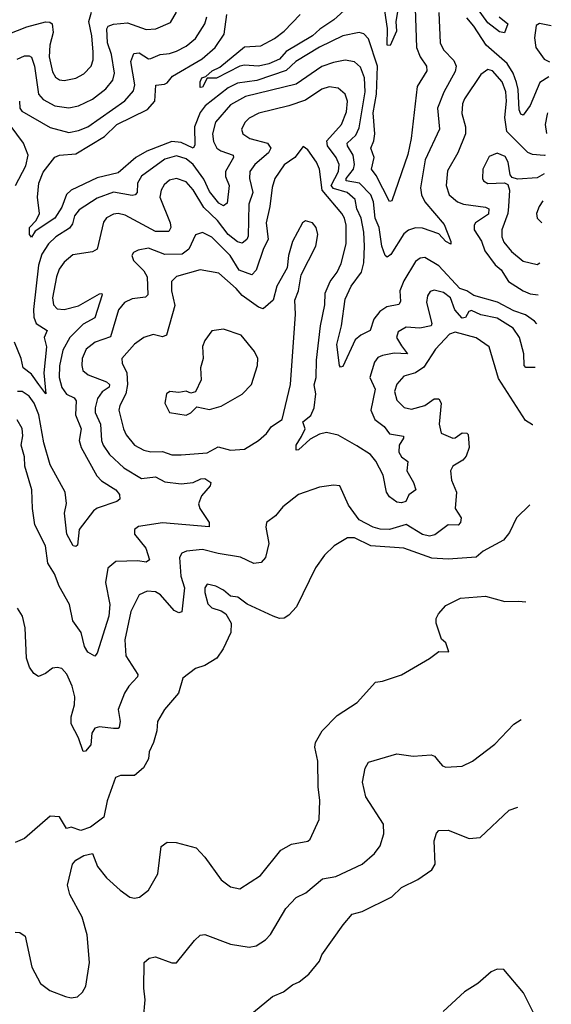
# Model space of a CAD drawing. Extents: x 1552294 to 1694791, y 811929 to 917222.
# Tile 589 of 643: x 1691574 to 1693846, y 883966 to 888173. Entities that reach past the tile are written whole.
import ezdxf

# ---------------------------------------------------------------- set-up
doc = ezdxf.new("R2010")
doc.units = 0

msp = doc.modelspace()

# ---------------------------------------------------------------- linework, layer by layer
at = {"layer": '0CON10XD'}
for points in [[(1693262.3, 888265), (1693269.1, 888055), (1693285.3, 888015), (1693311.8, 887975), (1693314.5, 887955), (1693272.1, 887887.9), (1693247.6, 887665), (1693232.1, 887597.9), (1693165, 887398.8), (1693155, 887396.7), (1693097.9, 887507.9), (1693077.9, 887535), (1693088.8, 887585), (1693075.3, 887625), (1693087.7, 887655), (1693091.5, 887685), (1693084.9, 887774.9), (1693098.5, 887855), (1693102.5, 887975), (1693065, 888091.5), (1693045, 888113.6), (1693025, 888118.8), (1692955, 888104.8), (1692855, 888056.3), (1692754.9, 887995.1), (1692713.3, 887956.6), (1692587, 887913), (1692505, 887902.1), (1692465, 887882.2), (1692366.7, 887805), (1692345, 887776.6), (1692321.5, 887715), (1692322.2, 887637.8), (1692315.6, 887624.4), (1692265, 887649), (1692225, 887653), (1692118, 887612), (1692070.3, 887585), (1691995, 887518.4), (1691905, 887497.9), (1691795, 887445.5), (1691775, 887426.2), (1691755, 887371.8), (1691725, 887325.2), (1691641, 887269), (1691625, 887243.8), (1691616.9, 887255), (1691616.2, 887285), (1691645, 887315.6), (1691659.2, 887345), (1691650, 887415), (1691656.1, 887475), (1691675, 887522.2), (1691725, 887585.7), (1691745, 887594.4), (1691815, 887600.7), (1691936.1, 887673.9), (1691990, 887725), (1692120.2, 887789.8), (1692151.9, 887825), (1692156.4, 887893.6), (1692192.6, 887897.4), (1692205, 887903.3), (1692227.7, 887932.3), (1692353.9, 888006.1), (1692409.1, 888055), (1692448, 888112), (1692459, 888195)], [(1692974.4, 888225.6), (1692916.8, 888173.2), (1692856.9, 888133.1), (1692825, 888103.8), (1692712.4, 888037.6), (1692683.9, 888005), (1692638.2, 887985), (1692595.4, 887975.4), (1692535, 887979.5), (1692515, 887974.6), (1692415, 887924), (1692375, 887924), (1692355.6, 887885), (1692345, 887883.3), (1692345, 887907.5), (1692352.2, 887925), (1692369.5, 887930.5), (1692397.3, 887955), (1692429.2, 887970.8), (1692535, 888057.5), (1692605, 888062.3), (1692662.5, 888092.5), (1692705, 888124.6), (1692772.4, 888195)], [(1693189.4, 888215), (1693181.7, 888165), (1693183.8, 888125), (1693156.5, 888063.5), (1693145, 888064.2), (1693145.8, 888135.8), (1693129.7, 888239.7)], [(1693622.4, 888185), (1693660.3, 888155), (1693645, 888117.5), (1693625, 888121.6), (1693575, 888160.6), (1693505, 888256.5)], [(1691483.8, 888096.2), (1691605, 888142.6), (1691685, 888164.2), (1691702.9, 888162.9), (1691712.7, 888155), (1691718.1, 888118.1), (1691703.5, 888065), (1691699.8, 888015), (1691715, 887950.8), (1691727.6, 887927.6), (1691745, 887916.1), (1691764.1, 887914.1), (1691815, 887923.4), (1691848.1, 887941.9), (1691879.2, 887975), (1691887.7, 888002.3), (1691888, 888035), (1691882.6, 888105), (1691869.4, 888165), (1691880.6, 888205)], [(1693365.3, 888204.7), (1693370.5, 888075), (1693385.2, 888045.2), (1693429.3, 887999.3), (1693438.8, 887975), (1693435, 887952.2), (1693386.9, 887863.1), (1693359.7, 887795), (1693368.2, 887705), (1693306.2, 887575), (1693286.2, 887455), (1693290.5, 887425), (1693305.2, 887395), (1693387.5, 887297.5), (1693417.1, 887225), (1693416.1, 887213.9), (1693395, 887225.7), (1693365, 887258.9), (1693295, 887283.2), (1693265, 887284.2), (1693235.6, 887274.4), (1693215, 887258.7), (1693160, 887170), (1693145, 887158.6), (1693136.1, 887166.1), (1693122.3, 887205), (1693110.2, 887285), (1693093.4, 887325), (1693086.5, 887395), (1693074.5, 887425), (1693026.8, 887475), (1692969.7, 887485), (1692969.8, 887495), (1693000.4, 887535), (1693005.2, 887555.2), (1692999, 887595), (1692975.6, 887634.4), (1692974.2, 887645.8), (1693010.8, 887679.2), (1693025, 887711.4), (1693049.9, 887865), (1693047.6, 887925), (1693030.7, 887970.7), (1693005, 887992.7), (1692965, 888000), (1692915, 887991.1), (1692865, 887973.9), (1692755, 887898.4), (1692539.4, 887845), (1692475, 887810), (1692411.6, 887735), (1692398, 887685), (1692402.3, 887652.3), (1692416.7, 887625), (1692433.4, 887613.4), (1692487.1, 887595), (1692487.3, 887585), (1692454.3, 887525), (1692453.7, 887503.7), (1692468.8, 887465), (1692460.4, 887389.6), (1692445, 887377.8), (1692425, 887389.1), (1692385, 887439.6), (1692361.8, 887491.8), (1692315.5, 887555), (1692285, 887578.6), (1692245, 887591.3), (1692195, 887577.7), (1692095.3, 887505), (1692078.1, 887475), (1692075.7, 887435), (1692068.5, 887425), (1692055, 887421.6), (1691975, 887435.7), (1691905, 887411.1), (1691828.7, 887361.3), (1691808.3, 887335), (1691799.5, 887300.5), (1691787.5, 887282.5), (1691728.2, 887245), (1691698.2, 887215), (1691669.3, 887170.7), (1691655.2, 887125), (1691633.4, 886935), (1691635, 886902), (1691645, 886875.4), (1691691.2, 886845), (1691678.9, 886815), (1691688.3, 886775), (1691677.6, 886665), (1691686.7, 886575), (1691655.7, 886614.3), (1691625, 886658), (1691589.2, 886685), (1691581.3, 886725), (1691552.1, 886795)], [(1691564.3, 888005), (1691595, 888019.5), (1691615, 888019.4), (1691625, 888012.9), (1691637.2, 887975), (1691655, 887854.4), (1691675, 887831.9), (1691725, 887805.3), (1691785, 887796.8), (1691825, 887805.7), (1691885, 887833.5), (1691942.1, 887877.9), (1691972.2, 887915), (1691980.2, 887945), (1691966.8, 888025), (1691949.2, 888075), (1691946.1, 888133.9), (1691952.5, 888145), (1691975, 888154.7), (1692035, 888159.3), (1692115, 888130.9), (1692156.2, 888133.8), (1692218.8, 888161.2), (1692244.6, 888205)], [(1691573.1, 887825), (1691575.3, 887795.2), (1691582.9, 887782.9), (1691705, 887712.2), (1691785, 887691.6), (1691825, 887699.2), (1691865, 887715.8), (1692023.9, 887826.1), (1692060, 887870), (1692066.3, 887895), (1692048.6, 887995), (1692061.7, 888028.3), (1692085, 888031.1), (1692125, 888006.2), (1692135, 888007.1), (1692175, 888025.3), (1692215, 888028.8), (1692245, 888038.6), (1692285, 888060.3), (1692325, 888092.7), (1692366.1, 888156.1), (1692373.3, 888185)], [(1693835.3, 887929.8), (1693796.8, 887905), (1693755, 887806.5), (1693725, 887765.8), (1693715, 887770), (1693708.1, 887788.1), (1693704.3, 887875), (1693697.3, 887905), (1693683.4, 887945), (1693656.8, 887986.8), (1693567.3, 888065), (1693515, 888146.2), (1693485, 888181)], [(1693845.6, 888146.6), (1693795, 888156.7), (1693781.5, 888148.5), (1693773.9, 888096.1), (1693780, 888055), (1693814.6, 888005), (1693838.3, 887993.6)], [(1693819.8, 887594.8), (1693815, 887593), (1693765, 887597.1), (1693745, 887605.2), (1693655.9, 887695.9), (1693646.8, 887755), (1693654.6, 887825.4), (1693651.7, 887865), (1693635, 887907.1), (1693595, 887955.3), (1693575, 887960), (1693545, 887938.5), (1693474.2, 887835), (1693465.6, 887814.4), (1693463, 887773), (1693479.5, 887715), (1693479.2, 887685), (1693446.7, 887605), (1693402.4, 887527.6), (1693396.9, 887465), (1693409.1, 887425), (1693444.4, 887395), (1693470, 887385), (1693565, 887372.2), (1693578.9, 887365), (1693578, 887342), (1693522.3, 887305), (1693515.4, 887295), (1693516.5, 887275), (1693547.2, 887227.2), (1693561.9, 887185), (1693605.5, 887125.5), (1693631.2, 887105), (1693663.1, 887055), (1693725, 887014.2), (1693755, 887001.9), (1693789.9, 886998.3)], [(1693784.2, 886873.3), (1693773.8, 886885), (1693735, 886912.3), (1693685, 886929.7), (1693616.1, 886966.1), (1693515, 886995.3), (1693485.4, 887015.4), (1693455, 887024.8), (1693365, 887121.2), (1693305, 887157.3), (1693285, 887154.5), (1693265, 887139.5), (1693215, 887056.9), (1693199.2, 887015), (1693201.1, 886968.9), (1693194, 886956), (1693143.3, 886946.7), (1693113, 886927), (1693087, 886893), (1693071.8, 886845), (1693031.5, 886825), (1693008, 886805), (1692955, 886692), (1692945, 886688.8), (1692941.4, 886695), (1692930, 886785), (1692949, 886865), (1692965, 886978.8), (1692990.7, 887035), (1693034.8, 887095), (1693044, 887135), (1693047.4, 887205), (1693044.4, 887265), (1693033.3, 887325), (1693014.7, 887364.7), (1693007.8, 887405), (1692974.2, 887434.2), (1692915, 887452), (1692905.8, 887465), (1692937, 887525), (1692939.6, 887555), (1692926.5, 887585), (1692888.8, 887635), (1692887.2, 887655), (1692949.5, 887725), (1692970.3, 887780.3), (1692974.7, 887824.7), (1692965, 887855.6), (1692935, 887881.2), (1692897, 887887), (1692865, 887876), (1692795, 887830), (1692725, 887805.3), (1692596.3, 887773.7), (1692555, 887752.5), (1692537.5, 887735), (1692522.7, 887705), (1692527.8, 887685), (1692557.5, 887665), (1692633.1, 887645), (1692646.8, 887625), (1692637.2, 887605), (1692579.4, 887555), (1692557.4, 887525), (1692556.1, 887495), (1692569.8, 887435), (1692553, 887385), (1692551, 887249), (1692545, 887233.9), (1692525, 887217.8), (1692505, 887223.8), (1692465, 887255.6), (1692420, 887315), (1692360.8, 887370.8), (1692315, 887446), (1692285, 887480.8), (1692244.5, 887494.5), (1692215, 887487.8), (1692191.7, 887468.3), (1692178.7, 887445), (1692173.3, 887415), (1692217.5, 887305), (1692220.4, 887285), (1692212, 887268), (1692155, 887267.7), (1692025, 887338.6), (1691995, 887345.8), (1691975, 887342.8), (1691945, 887326.2), (1691932.3, 887307.7), (1691905, 887192.9), (1691885, 887181.1), (1691801.2, 887168.8), (1691765, 887137.9), (1691742.8, 887107.2), (1691731, 887075), (1691715.2, 886985), (1691718.6, 886955), (1691735, 886937.2), (1691765, 886935.2), (1691825, 886950.2), (1691915, 887001.5), (1691925, 887003.3), (1691927.2, 886997.2), (1691895, 886898.8), (1691845, 886872.3), (1691788.8, 886815), (1691759.1, 886760.9), (1691744.3, 886694.3), (1691743.3, 886645), (1691755, 886601.8), (1691773.8, 886573.8), (1691807.2, 886557.2), (1691815.2, 886545.2), (1691812.7, 886485), (1691836.8, 886425), (1691828.9, 886375), (1691837.2, 886345), (1691904.4, 886224.4), (1691923.5, 886203.5), (1691985.4, 886165), (1692000.6, 886145), (1692002, 886125), (1691990, 886115), (1691905, 886086.1), (1691890, 886075), (1691829.1, 885995), (1691821.5, 885928.5), (1691815, 885921.9), (1691802.4, 885925), (1691775.6, 885975), (1691766.2, 886065), (1691774.7, 886105.3), (1691768.8, 886155), (1691705, 886271.4), (1691677.7, 886365), (1691656.1, 886485), (1691636.6, 886535), (1691615, 886565.2), (1691585, 886585.2), (1691565, 886583.9)], [(1693828.8, 887775), (1693828.6, 887769.1), (1693819.5, 887725), (1693824.4, 887686.6)], [(1691556.5, 887465), (1691601.2, 887548.8), (1691610, 887595), (1691590.7, 887645), (1691533.2, 887723.2)], [(1693776.8, 886686.7), (1693736.9, 886686.9), (1693730, 886695), (1693728.4, 886745), (1693709.6, 886815), (1693682.7, 886855), (1693615, 886897.4), (1693545, 886911.5), (1693505, 886930.9), (1693493.8, 886926.2), (1693479.3, 886900.7), (1693465, 886897.6), (1693433.6, 886933.6), (1693415, 886984.7), (1693385, 887007.1), (1693345, 887018.2), (1693328.8, 887011.2), (1693316.5, 886993.5), (1693311.9, 886965), (1693334.6, 886875), (1693332.2, 886865), (1693284.3, 886855.7), (1693225, 886858.8), (1693190.8, 886839.2), (1693183.6, 886815), (1693205, 886780.3), (1693231.1, 886745), (1693175, 886747.9), (1693125, 886738.4), (1693105, 886729.2), (1693089.7, 886710.3), (1693070.8, 886645), (1693092.7, 886595), (1693074.8, 886505), (1693091.6, 886465), (1693131.4, 886435), (1693155, 886403.1), (1693214.2, 886394.2), (1693214.4, 886385), (1693196.3, 886355), (1693194, 886325), (1693205, 886305.5), (1693233.3, 886285), (1693229.1, 886245), (1693256.9, 886195), (1693266.5, 886165), (1693237.3, 886142.7), (1693224.3, 886115), (1693205, 886108.7), (1693185, 886111.8), (1693154.5, 886135), (1693141.5, 886155), (1693127, 886227), (1693096.3, 886286.3), (1693073.2, 886315), (1693015, 886352.9), (1692935, 886398), (1692885, 886409.3), (1692855, 886401.8), (1692815, 886380.7), (1692765, 886334.6), (1692755, 886334.3), (1692755.8, 886355.8), (1692778.3, 886391.7), (1692794.6, 886425), (1692783.8, 886455), (1692818.4, 886481.6), (1692832.8, 886515), (1692839.6, 886575), (1692833.1, 886613.1), (1692841.3, 886645), (1692842, 886718), (1692858.9, 886865), (1692877.5, 886955), (1692879.6, 887005), (1692900.6, 887055), (1692931.4, 887095), (1692948, 887132), (1692969.6, 887215), (1692969.2, 887295), (1692962.3, 887325), (1692950.4, 887345), (1692866.1, 887445), (1692854.7, 887534.8), (1692842.7, 887565), (1692805, 887617.1), (1692785, 887631.2), (1692750.4, 887585), (1692705, 887553.1), (1692664.8, 887495.2), (1692653.5, 887456.5), (1692643.5, 887375), (1692627.8, 887305), (1692636, 887234), (1692615.7, 887195), (1692585, 887102.9), (1692566.8, 887083.2), (1692512.7, 887102.7), (1692473.5, 887165), (1692395, 887244.7), (1692355.4, 887264.6), (1692325, 887254.5), (1692297.7, 887192.3), (1692269.1, 887170.9), (1692195, 887169.6), (1692125, 887196.8), (1692081.1, 887188.9), (1692061.1, 887178.9), (1692053.5, 887165), (1692061.1, 887145), (1692105, 887100.8), (1692119.3, 887075), (1692121.7, 886998.3), (1692111.8, 886988.2), (1692055, 886981.2), (1692022.1, 886965), (1691996.6, 886933.4), (1691961.7, 886818.3), (1691896.5, 886795), (1691858.7, 886765), (1691840.8, 886725), (1691839.4, 886695), (1691844.8, 886674.8), (1691866.4, 886656.4), (1691945, 886625.6), (1691958.8, 886615), (1691957, 886603), (1691926.4, 886583.6), (1691907.3, 886555), (1691896.5, 886515), (1691897.5, 886495), (1691919.1, 886445), (1691923.3, 886375), (1691931.7, 886355), (1691958.7, 886315), (1692019, 886259), (1692095, 886212.5), (1692155, 886220), (1692195, 886199.2), (1692265, 886190.3), (1692315, 886195.9), (1692348.1, 886211.9), (1692365, 886213.4), (1692390.8, 886195), (1692388.5, 886181.5), (1692351, 886139), (1692337.9, 886105), (1692343.8, 886085), (1692383.8, 886025), (1692384.3, 886005.7), (1692185, 886023.2), (1692081.8, 886008.2), (1692065.6, 885995), (1692065.5, 885975), (1692112.7, 885915), (1692128.6, 885865), (1692115, 885855.6), (1692079.2, 885860.8), (1691985, 885857.8), (1691950.5, 885829.5), (1691941.5, 885768.5), (1691959.6, 885675), (1691955.2, 885625), (1691905, 885466), (1691895, 885452.9), (1691865, 885470.6), (1691851.1, 885495), (1691836.7, 885555), (1691801.1, 885605), (1691786.9, 885675), (1691743.3, 885753.3), (1691723.8, 885805), (1691695, 885851.2), (1691684.5, 885925), (1691639.6, 886015), (1691629.1, 886085), (1691626.3, 886163.7), (1691595.9, 886265), (1691594.7, 886305), (1691580.8, 886355), (1691587.5, 886395), (1691585, 886426.2), (1691563.2, 886463.2)], [(1693815.1, 887514.5), (1693785, 887497.3), (1693701.4, 887491.4), (1693678.7, 887498.7), (1693669.7, 887509.7), (1693661.6, 887565), (1693648.7, 887588.7), (1693615, 887602.5), (1693580.8, 887589.3), (1693553.8, 887535), (1693551.5, 887495), (1693555.7, 887485), (1693573.9, 887473.9), (1693645, 887476.9), (1693659.3, 887469.3), (1693667.3, 887445), (1693663.2, 887375), (1693660, 887345), (1693634.1, 887275), (1693634.1, 887245), (1693643, 887223), (1693675, 887182.1), (1693725, 887141.8), (1693785, 887127.7), (1693796.5, 887134.5)], [(1693810, 887398.7), (1693793.3, 887375), (1693782.5, 887345), (1693785.7, 887325), (1693805.3, 887305)], [(1692265, 886314.1), (1692375, 886321.8), (1692421.9, 886348.1), (1692475, 886334.1), (1692535, 886337.5), (1692595, 886375.5), (1692629.5, 886405), (1692650.6, 886435), (1692696.4, 886465), (1692732.1, 886615), (1692752.5, 886915), (1692750.4, 886975), (1692765.5, 887015), (1692776.9, 887083.1), (1692839.1, 887205), (1692847.5, 887255), (1692840.6, 887285), (1692825, 887305.8), (1692795.9, 887314.1), (1692782.5, 887305), (1692740.6, 887225), (1692723.1, 887165), (1692717.6, 887112.4), (1692672.7, 887035), (1692657.3, 886975), (1692615, 886937.5), (1692595, 886944.7), (1692524.3, 886994.3), (1692498.7, 887025), (1692425, 887090), (1692345, 887103.9), (1692245, 887076.5), (1692223.6, 887055), (1692223.4, 887015), (1692237.4, 886952.6), (1692201.4, 886825), (1692185, 886817.8), (1692145, 886828.1), (1692105, 886814.6), (1692065, 886786.2), (1692010.4, 886725), (1692012.1, 886705), (1692032.4, 886665), (1692034.8, 886615), (1692027.4, 886575), (1692001.6, 886525), (1691998.4, 886505), (1692017.3, 886425), (1692029.4, 886399.4), (1692065, 886355.4), (1692105, 886333.5), (1692135, 886326.8), (1692185, 886327.6), (1692225, 886314.2), (1692265, 886314.1)], [(1693767.1, 886442.2), (1693765, 886442.5), (1693735, 886460), (1693619.4, 886639.4), (1693580, 886775), (1693525, 886813.8), (1693435, 886838.4), (1693410.7, 886829.3), (1693351.1, 886765), (1693301, 886689), (1693266, 886664), (1693215, 886649.5), (1693185, 886615.8), (1693176.2, 886585), (1693185, 886548), (1693216.4, 886516.4), (1693248.7, 886508.7), (1693305, 886524.1), (1693345, 886553.2), (1693365, 886552.6), (1693375.5, 886535), (1693366, 886445), (1693375, 886405.8), (1693425, 886385.3), (1693435, 886386.2), (1693465, 886408.2), (1693485, 886406.6), (1693490.2, 886400.2), (1693495.3, 886345), (1693482.2, 886307.8), (1693468.3, 886291.7), (1693424.6, 886265.4), (1693414.4, 886245), (1693418.9, 886205), (1693440, 886155), (1693435.3, 886085), (1693461.2, 886045), (1693458, 886025), (1693447.3, 886012.7), (1693405, 886014.6), (1693347.4, 885972.6), (1693325, 885965.8), (1693295, 885973.5), (1693225, 886015.6), (1693155, 885994.8), (1693115, 885995.8), (1693085, 886004.8), (1693025, 886036.4), (1692978.7, 886098.7), (1692941.7, 886181.7), (1692915, 886184), (1692855.9, 886175.9), (1692765, 886144.2), (1692698.3, 886091.7), (1692667.4, 886052.6), (1692628.8, 886025), (1692625.7, 886005), (1692638.2, 885935), (1692624.6, 885875.4), (1692606, 885854), (1692575, 885849.1), (1692517.2, 885877.2), (1692421.9, 885891.9), (1692355, 885909.7), (1692287.7, 885902.3), (1692266.6, 885893.4), (1692256.9, 885875), (1692262.5, 885795), (1692279.2, 885745), (1692267, 885643), (1692255, 885639.1), (1692235, 885648.2), (1692175.8, 885715), (1692155, 885728.1), (1692119.1, 885730.9), (1692084.7, 885715.3), (1692049.1, 885645), (1692023.6, 885523.6), (1692028, 885455), (1692078.5, 885375), (1692077.5, 885365), (1692040.4, 885325), (1692021.8, 885295), (1691994.6, 885225), (1692003.3, 885175), (1691999.8, 885150.2), (1691995, 885144.5), (1691975.4, 885144.6), (1691915, 885152.3), (1691895, 885145.5), (1691882.4, 885125), (1691878, 885075), (1691855, 885047.9), (1691845, 885045.7), (1691826.1, 885105), (1691794.6, 885165), (1691794.1, 885195), (1691808.2, 885245), (1691809.9, 885279.9), (1691798.7, 885325), (1691776, 885376), (1691755, 885400.5), (1691735, 885405.5), (1691715, 885402.2), (1691685, 885379.2), (1691655, 885366.7), (1691635, 885380), (1691616.5, 885406.5), (1691603.8, 885445), (1691597.2, 885575), (1691585.8, 885625), (1691565, 885658.1)], [(1692285, 886484), (1692305, 886493.8), (1692330.7, 886519.3), (1692385, 886507.5), (1692435, 886522), (1692525, 886573.3), (1692564.5, 886615), (1692590.8, 886695), (1692592.5, 886725), (1692578, 886755), (1692520, 886825), (1692445, 886850.6), (1692395, 886843.3), (1692365, 886802.5), (1692355, 886777.5), (1692358.9, 886725), (1692347.1, 886685), (1692349.2, 886635), (1692325, 886582.5), (1692305, 886577.5), (1692285, 886586.2), (1692255, 886580), (1692216.1, 886583.9), (1692201.2, 886575), (1692194, 886535), (1692214.3, 886494.3), (1692285, 886484)], [(1693753.5, 886099.8), (1693697.5, 886045), (1693667.6, 885982.4), (1693641.1, 885948.9), (1693555, 885902.1), (1693525, 885876.2), (1693405, 885868.2), (1693335, 885872.9), (1693215, 885914.7), (1693075, 885924.4), (1693005, 885959.7), (1692975, 885959.5), (1692918.6, 885925), (1692876.9, 885885), (1692838.6, 885831.4), (1692756.4, 885665), (1692725, 885628.9), (1692705, 885615.6), (1692684.5, 885614.5), (1692656.7, 885625), (1692545.8, 885675.8), (1692506.7, 885705), (1692475, 885710), (1692445.8, 885735), (1692412.7, 885752.7), (1692375, 885761.1), (1692366.1, 885745), (1692365.3, 885725), (1692377.7, 885677.7), (1692395, 885660), (1692435, 885648), (1692454.5, 885634.5), (1692478.1, 885595), (1692476.7, 885555), (1692444.4, 885485), (1692416.9, 885445), (1692365, 885414.3), (1692325, 885401.2), (1692271.1, 885358.9), (1692252.9, 885295), (1692192.5, 885225), (1692163.8, 885175), (1692160, 885135), (1692145.8, 885085), (1692128, 885045), (1692124.2, 885015), (1692102.9, 884977.1), (1692065, 884943.8), (1692005, 884943.8), (1691983.8, 884935), (1691948.8, 884835), (1691933.8, 884765), (1691877, 884723), (1691835, 884708), (1691795, 884723.3), (1691775, 884717.5), (1691745, 884767.5), (1691705, 884770), (1691595, 884674), (1691555, 884658)], [(1691555, 884273.8), (1691575, 884273.3), (1691597.3, 884257.3), (1691625.7, 884125), (1691663.8, 884055), (1691703.3, 884025), (1691769.5, 883999.5), (1691795, 883993.8), (1691821.7, 883998.3), (1691842.3, 884017.7), (1691857, 884043), (1691872.9, 884145), (1691862.4, 884262.4), (1691841.2, 884338.8), (1691788.8, 884435), (1691778.8, 884475), (1691800, 884565), (1691815, 884582.5), (1691848.3, 884601.7), (1691885, 884610), (1691906.2, 884555), (1691945, 884506.2), (1692003.2, 884453.2), (1692045, 884423.3), (1692065, 884418.8), (1692085.7, 884424.3), (1692125, 884453.8), (1692165, 884523.3), (1692179.5, 884640.5), (1692205, 884658.8), (1692242.3, 884657.7), (1692328, 884635), (1692365, 884594), (1692435, 884497.5), (1692475, 884468), (1692515, 884460), (1692603.8, 884516.2), (1692690.8, 884625), (1692735, 884650), (1692805, 884663.1), (1692815, 884672), (1692854.4, 884755), (1692856.2, 884836.2), (1692849.1, 884895), (1692847.5, 885005), (1692835.8, 885064.2), (1692838.6, 885085), (1692866.9, 885135), (1692930.6, 885199.4), (1693016.2, 885255), (1693095, 885342.5), (1693125, 885346.7), (1693205, 885373.8), (1693325, 885443.3), (1693365, 885473.3), (1693408.3, 885471.7), (1693395, 885510), (1693376.4, 885526.4), (1693354, 885595), (1693354, 885615), (1693363.8, 885635), (1693395, 885670), (1693458.3, 885701.7), (1693565, 885710.4), (1693646.6, 885686.6), (1693705, 885688.9), (1693737, 885685.6)], [(1692103.3, 883905), (1692110.7, 883985), (1692104.7, 884035), (1692106.2, 884145), (1692127.3, 884162.7), (1692155, 884169.2), (1692225, 884142.5), (1692245, 884143.8), (1692321.1, 884238.9), (1692345, 884262), (1692365, 884264.2), (1692475, 884223.5), (1692555, 884210.8), (1692585, 884216.2), (1692625, 884240.9), (1692645.8, 884264.2), (1692711.1, 884375), (1692755, 884421.9), (1692797.4, 884442.6), (1692868.5, 884501.5), (1692925, 884512.5), (1693038, 884565), (1693089.8, 884610.2), (1693115, 884643.8), (1693130.6, 884695), (1693129.4, 884735), (1693053.1, 884853.1), (1693039.6, 884915), (1693050.6, 884975), (1693065, 885001.2), (1693185, 885035.7), (1693255, 885025.8), (1693332.5, 885032.5), (1693346.7, 885026.7), (1693364.2, 885005), (1693381.2, 884985), (1693395, 884979.4), (1693465, 884983.6), (1693509.2, 885005), (1693605, 885077.5), (1693685, 885162.5), (1693717, 885183.1)], [(1692525, 883892.9), (1692655, 883998.6), (1692700.9, 884019.1), (1692740.6, 884049.4), (1692767.9, 884062.1), (1692810, 884095), (1692855, 884150), (1692865, 884176.7), (1692956.2, 884305), (1692995, 884350.8), (1693037.6, 884362.4), (1693164.2, 884425), (1693205, 884465.6), (1693275, 884498.6), (1693335, 884540.8), (1693349.4, 884565), (1693345.6, 884665), (1693355, 884696.7), (1693365, 884708.8), (1693405, 884710), (1693495, 884674.5), (1693541.7, 884678.3), (1693665, 884795.7), (1693702.1, 884808.4)], [(1693806.7, 883855), (1693727.3, 884015), (1693642.5, 884115), (1693615, 884116.7), (1693588.8, 884105), (1693531.9, 884055), (1693475, 884019.1), (1693383.6, 883935)]]:
    msp.add_lwpolyline(points, dxfattribs=at)

doc.saveas('drawing.dxf')
